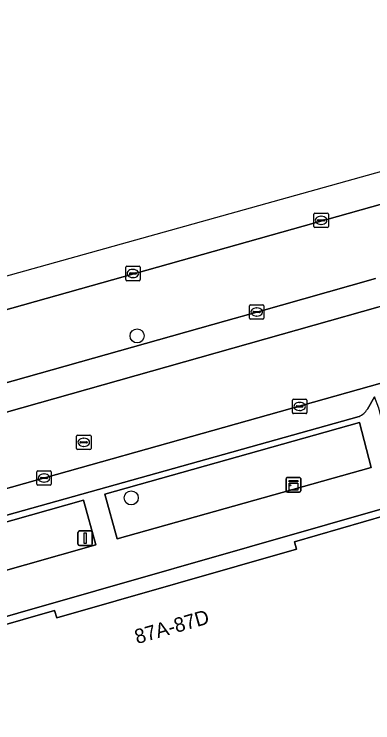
# Model space of a CAD drawing. Extents: x 159680 to 160786, y 387323 to 388340.
# Drawn here: x 159968.51 to 159993.3, y 388222.21 to 388271.18 of the extents above; entities that cross this region are included whole.
import ezdxf

# ---------------------------------------------------------------- set-up
doc = ezdxf.new("R2010")
doc.units = 0
for name, color, linetype in [('IMGEO_Berm_groen', 7, 'Continuous'), ('IMGEO_Boom', 7, 'Continuous'), ('IMGEO_Groenvoorziening', 7, 'Continuous'), ('IMGEO_Kast', 7, 'Continuous'), ('IMGEO_Kolk', 7, 'Continuous'), ('IMGEO_Pand', 7, 'Continuous'), ('IMGEO_Pand_nummerreeks', 7, 'Continuous'), ('IMGEO_Parkeervlak_open', 7, 'Continuous'), ('IMGEO_Rijbaan_lokaal_open', 7, 'Continuous'), ('IMGEO_Rijbaan_regionaal_gesloten', 7, 'Continuous'), ('IMGEO_Rioolput', 7, 'Continuous'), ('IMGEO_Verkeersbordpaal', 7, 'Continuous'), ('IMGEO_Voetpad_open', 7, 'Continuous')]:
    doc.layers.add(name, color=color, linetype=linetype)

msp = doc.modelspace()

# ---------------------------------------------------------------- linework, layer by layer
at = {"layer": 'IMGEO_Berm_groen'}
for points in [[(160022.709, 388266.163), (159948.924, 388245.417), (159919.6, 388237.172), (159920.962, 388232.427)], [(159961.96, 388244.034), (159983.15, 388250), (159985.278, 388250.601), (159993.494, 388252.918)]]:
    msp.add_lwpolyline(points, dxfattribs=at)
at = {"layer": 'IMGEO_Boom'}
for centre in [(159977.013, 388248.95), (159976.604, 388237.757)]:
    msp.add_circle(centre, 0.489, dxfattribs=at)
at = {"layer": 'IMGEO_Groenvoorziening'}
msp.add_lwpolyline([(159975.642, 388234.922), (159993.191, 388239.864), (159992.388, 388242.96), (159974.773, 388238.011)], close=True, dxfattribs=at)
msp.add_lwpolyline([(159954.818, 388229.039), (159962.971, 388231.336), (159964.414, 388231.76), (159974.169, 388234.507), (159973.301, 388237.596), (159963.511, 388234.846), (159962.139, 388234.461), (159958.142, 388233.338), (159952.787, 388231.833), (159953.361, 388229.839)], dxfattribs=at)
at = {"layer": 'IMGEO_Kast'}
for p, q in [((159987.316, 388238.237), (159987.316, 388239.078)), ((159987.316, 388239.078), (159987.316, 388238.237)), ((159987.391, 388239.162), (159988.232, 388239.162)), ((159988.232, 388239.162), (159987.391, 388239.162)), ((159988.316, 388239.087), (159988.316, 388238.246)), ((159988.316, 388238.246), (159988.316, 388239.087)), ((159988.241, 388238.162), (159987.4, 388238.162)), ((159987.4, 388238.162), (159988.241, 388238.162))]:
    msp.add_line(p, q, dxfattribs=at)
for points in [[(159987.511, 388238.952), (159988.111, 388238.952), (159988.111, 388238.867), (159987.511, 388238.867), (159987.511, 388238.952)], [(159987.511, 388238.777), (159988.111, 388238.777), (159988.111, 388238.288), (159987.511, 388238.288), (159987.511, 388238.777)]]:
    msp.add_lwpolyline(points, dxfattribs=at)
msp.add_circle((159987.595, 388238.626), 0.0377, dxfattribs=at)
for centre, start, end in [((159987.394, 388239.084), 92.4484, 184.2845), ((159987.394, 388239.084), 92.4484, 184.2845), ((159988.238, 388239.084), 2.4484, 94.2845), ((159988.238, 388239.084), 2.4484, 94.2845), ((159987.394, 388238.24), 182.4484, 274.2845), ((159987.394, 388238.24), 182.4484, 274.2845), ((159988.238, 388238.24), 272.4484, 4.2845), ((159988.238, 388238.24), 272.4484, 4.2845)]:
    msp.add_arc(centre, 0.0779, start, end, dxfattribs=at)
at = {"layer": 'IMGEO_Kolk'}
for p, q in [((159989.302, 388257.437), (159990.154, 388257.437)), ((159989.227, 388256.511), (159989.227, 388257.363)), ((159989.486, 388256.931), (159989.486, 388256.943)), ((159989.529, 388256.98), (159989.927, 388256.98)), ((159989.715, 388257.217), (159989.74, 388257.217)), ((159989.97, 388256.943), (159989.97, 388256.931)), ((159990.228, 388257.363), (159990.228, 388256.511)), ((159990.154, 388256.437), (159989.302, 388256.437)), ((159989.924, 388256.894), (159989.526, 388256.894)), ((159989.738, 388256.657), (159989.713, 388256.657)), ((159976.221, 388252.836), (159976.221, 388253.688)), ((159976.296, 388253.762), (159977.148, 388253.762)), ((159976.709, 388253.542), (159976.734, 388253.542)), ((159977.222, 388253.688), (159977.222, 388252.836)), ((159976.48, 388253.256), (159976.48, 388253.268)), ((159976.918, 388253.219), (159976.52, 388253.219)), ((159976.523, 388253.305), (159976.921, 388253.305)), ((159976.964, 388253.268), (159976.964, 388253.256)), ((159977.148, 388252.762), (159976.296, 388252.762)), ((159976.732, 388252.982), (159976.707, 388252.982)), ((159984.852, 388251.102), (159985.704, 388251.102)), ((159984.777, 388250.176), (159984.777, 388251.028)), ((159985.036, 388250.596), (159985.036, 388250.608)), ((159985.474, 388250.559), (159985.076, 388250.559)), ((159985.079, 388250.645), (159985.477, 388250.645)), ((159985.265, 388250.882), (159985.29, 388250.882)), ((159985.52, 388250.608), (159985.52, 388250.596)), ((159985.778, 388251.028), (159985.778, 388250.176)), ((159985.704, 388250.102), (159984.852, 388250.102)), ((159985.288, 388250.322), (159985.263, 388250.322)), ((159987.744, 388243.651), (159987.744, 388244.503)), ((159987.819, 388244.577), (159988.671, 388244.577)), ((159988.232, 388244.357), (159988.257, 388244.357)), ((159988.745, 388244.503), (159988.745, 388243.651)), ((159988.003, 388244.071), (159988.003, 388244.083)), ((159988.441, 388244.034), (159988.043, 388244.034)), ((159988.046, 388244.12), (159988.444, 388244.12)), ((159988.255, 388243.797), (159988.23, 388243.797)), ((159988.487, 388244.083), (159988.487, 388244.071)), ((159988.671, 388243.577), (159987.819, 388243.577)), ((159970.077, 388238.702), (159970.077, 388239.554)), ((159970.152, 388239.628), (159971.004, 388239.628)), ((159970.565, 388239.408), (159970.59, 388239.408)), ((159971.078, 388239.554), (159971.078, 388238.702)), ((159970.336, 388239.122), (159970.336, 388239.134)), ((159970.774, 388239.085), (159970.376, 388239.085)), ((159970.379, 388239.171), (159970.777, 388239.171)), ((159970.588, 388238.848), (159970.563, 388238.848)), ((159970.82, 388239.134), (159970.82, 388239.122)), ((159971.004, 388238.628), (159970.152, 388238.628))]:
    msp.add_line(p, q, dxfattribs=at)
for points in [[(159989.302, 388257.437), (159990.154, 388257.437)], [(159989.227, 388256.511), (159989.227, 388257.363)], [(159990.228, 388257.363), (159990.228, 388256.511)], [(159990.154, 388256.437), (159989.302, 388256.437)], [(159976.221, 388252.836), (159976.221, 388253.688)], [(159976.296, 388253.762), (159977.148, 388253.762)], [(159977.222, 388253.688), (159977.222, 388252.836)], [(159977.148, 388252.762), (159976.296, 388252.762)], [(159984.852, 388251.102), (159985.704, 388251.102)], [(159984.777, 388250.176), (159984.777, 388251.028)], [(159985.778, 388251.028), (159985.778, 388250.176)], [(159985.704, 388250.102), (159984.852, 388250.102)], [(159987.744, 388243.651), (159987.744, 388244.503)], [(159987.819, 388244.577), (159988.671, 388244.577)], [(159988.745, 388244.503), (159988.745, 388243.651)], [(159988.671, 388243.577), (159987.819, 388243.577)], [(159970.077, 388238.702), (159970.077, 388239.554)], [(159970.152, 388239.628), (159971.004, 388239.628)], [(159971.078, 388239.554), (159971.078, 388238.702)], [(159971.004, 388238.628), (159970.152, 388238.628)]]:
    msp.add_lwpolyline(points, dxfattribs=at)
for centre, radius, start, end in [((159989.304, 388257.361), 0.0765, 91.552, 178.448), ((159989.304, 388257.361), 0.0765, 91.552, 178.448), ((159990.152, 388257.361), 0.0765, 1.552, 88.448), ((159990.152, 388257.361), 0.0765, 1.552, 88.448), ((159989.526, 388256.94), 0.0403, 85.8775, 175.7526), ((159989.523, 388256.93), 0.0366, 178.938, 274.7102), ((159989.927, 388256.937), 0.043, 264.8664, 352.4533), ((159989.931, 388256.942), 0.0386, 1.7309, 96.639), ((159989.304, 388256.513), 0.0765, 181.552, 268.448), ((159989.304, 388256.513), 0.0765, 181.552, 268.448), ((159990.152, 388256.513), 0.0765, 271.552, 358.448), ((159990.152, 388256.513), 0.0765, 271.552, 358.448), ((159976.298, 388253.686), 0.0765, 91.552, 178.448), ((159976.298, 388253.686), 0.0765, 91.552, 178.448), ((159977.146, 388253.686), 0.0765, 1.552, 88.448), ((159977.146, 388253.686), 0.0765, 1.552, 88.448), ((159976.52, 388253.265), 0.0403, 85.8775, 175.7526), ((159976.517, 388253.255), 0.0366, 178.938, 274.7102), ((159976.921, 388253.262), 0.043, 264.8664, 352.4533), ((159976.925, 388253.267), 0.0386, 1.7309, 96.639), ((159976.298, 388252.838), 0.0765, 181.552, 268.448), ((159976.298, 388252.838), 0.0765, 181.552, 268.448), ((159977.146, 388252.838), 0.0765, 271.552, 358.448), ((159977.146, 388252.838), 0.0765, 271.552, 358.448), ((159984.854, 388251.026), 0.0765, 91.552, 178.448), ((159984.854, 388251.026), 0.0765, 91.552, 178.448), ((159985.702, 388251.026), 0.0765, 1.552, 88.448), ((159985.702, 388251.026), 0.0765, 1.552, 88.448), ((159985.076, 388250.605), 0.0403, 85.8775, 175.7526), ((159985.073, 388250.595), 0.0366, 178.938, 274.7102), ((159985.477, 388250.602), 0.043, 264.8664, 352.4533), ((159985.481, 388250.607), 0.0386, 1.7309, 96.639), ((159984.854, 388250.178), 0.0765, 181.552, 268.448), ((159984.854, 388250.178), 0.0765, 181.552, 268.448), ((159985.702, 388250.178), 0.0765, 271.552, 358.448), ((159985.702, 388250.178), 0.0765, 271.552, 358.448), ((159987.821, 388244.501), 0.0765, 91.552, 178.448), ((159987.821, 388244.501), 0.0765, 91.552, 178.448), ((159988.669, 388244.501), 0.0765, 1.552, 88.448), ((159988.669, 388244.501), 0.0765, 1.552, 88.448), ((159988.043, 388244.08), 0.0403, 85.8775, 175.7526), ((159988.04, 388244.07), 0.0366, 178.938, 274.7102), ((159988.444, 388244.077), 0.043, 264.8664, 352.4533), ((159988.448, 388244.082), 0.0386, 1.7309, 96.639), ((159987.821, 388243.653), 0.0765, 181.552, 268.448), ((159987.821, 388243.653), 0.0765, 181.552, 268.448), ((159988.669, 388243.653), 0.0765, 271.552, 358.448), ((159988.669, 388243.653), 0.0765, 271.552, 358.448), ((159970.154, 388239.552), 0.0765, 91.552, 178.448), ((159970.154, 388239.552), 0.0765, 91.552, 178.448), ((159971.002, 388239.552), 0.0765, 1.552, 88.448), ((159971.002, 388239.552), 0.0765, 1.552, 88.448), ((159970.376, 388239.131), 0.0403, 85.8775, 175.7526), ((159970.373, 388239.121), 0.0366, 178.938, 274.7102), ((159970.777, 388239.128), 0.043, 264.8664, 352.4533), ((159970.781, 388239.133), 0.0386, 1.7309, 96.639), ((159970.154, 388238.704), 0.0765, 181.552, 268.448), ((159970.154, 388238.704), 0.0765, 181.552, 268.448), ((159971.002, 388238.704), 0.0765, 271.552, 358.448), ((159971.002, 388238.704), 0.0765, 271.552, 358.448)]:
    msp.add_arc(centre, radius, start, end, dxfattribs=at)
for centre, major_axis, ratio, start_param, end_param in [((159989.714, 388256.937), (-0.387, 0.002), 0.722429, 4.712389, 7.853982), ((159989.739, 388256.937), (-0.39, 0.002), 0.717154, 1.570796, 4.712389), ((159976.708, 388253.262), (-0.387, 0.002), 0.722429, 4.712389, 7.853982), ((159976.733, 388253.262), (-0.39, 0.002), 0.717154, 1.570796, 4.712389), ((159985.264, 388250.602), (-0.387, 0.002), 0.722429, 4.712389, 7.853982), ((159985.289, 388250.602), (-0.39, 0.002), 0.717154, 1.570796, 4.712389), ((159988.231, 388244.077), (-0.387, 0.002), 0.722429, 4.712389, 7.853982), ((159988.256, 388244.077), (-0.39, 0.002), 0.717154, 1.570796, 4.712389), ((159970.564, 388239.128), (-0.387, 0.002), 0.722429, 4.712389, 7.853982), ((159970.589, 388239.128), (-0.39, 0.002), 0.717154, 1.570796, 4.712389)]:
    msp.add_ellipse(centre, major_axis=major_axis, ratio=ratio, start_param=start_param, end_param=end_param, dxfattribs=at)
at = {"layer": 'IMGEO_Pand'}
msp.add_lwpolyline([(159996.387, 388237.706), (159995.562, 388237.47), (159996.1, 388235.596), (159994.64, 388235.177), (159994.246, 388236.552), (159987.883, 388234.729), (159988.029, 388234.22), (159971.457, 388229.469), (159971.311, 388229.979), (159964.946, 388228.16), (159965.342, 388226.776), (159963.891, 388226.361), (159963.353, 388228.241), (159962.495, 388227.995), (159966.388, 388214.227), (159969.283, 388203.991), (160000, 388212.678), (160002.958, 388213.515), (160000.28, 388222.994), (160000.662, 388223.107), (160000, 388225.48), (159996.574, 388237.76)], close=True, dxfattribs=at)
at = {"layer": 'IMGEO_Parkeervlak_open'}
for points in [[(160038.617, 388258.278), (160009.184, 388250), (160000, 388247.417), (159952.178, 388233.968), (159948.035, 388232.803), (159858.217, 388207.473), (159858.303, 388207.163), (159858.874, 388207.325)], [(159993.494, 388252.918), (159985.278, 388250.601), (159983.15, 388250), (159961.96, 388244.034)], [(159958.999, 388241.151), (159990.313, 388250), (159997.143, 388251.93)], [(159992.928, 388243.891), (159993.415, 388244.742)], [(159956.659, 388233.393), (159958.021, 388233.781), (159992.349, 388243.389)]]:
    msp.add_lwpolyline(points, dxfattribs=at)
msp.add_arc((159991.835, 388244.567), 1.285, 293.5743, 328.277, dxfattribs=at)
at = {"layer": 'IMGEO_Rijbaan_lokaal_open'}
for points in [[(160065.679, 388271.181), (160059.703, 388269.388), (160059.684, 388269.382), (160059.559, 388269.345), (160059.184, 388269.232), (160056.409, 388268.33), (160056.336, 388268.307), (160056.249, 388268.278), (160056.189, 388268.259), (160056.162, 388268.251), (160056.034, 388268.216), (160051.998, 388267.104), (160029.685, 388260.955), (160029.2, 388260.898), (160024.635, 388259.633), (160022.355, 388259.004), (160019.237, 388258.122), (160000, 388252.717), (159997.692, 388252.069), (159997.143, 388251.93), (159990.313, 388250), (159958.999, 388241.151)], [(159948.035, 388232.803), (159952.178, 388233.968), (160000, 388247.417), (160009.184, 388250), (160038.617, 388258.278), (160038.735, 388258.311), (160039.171, 388258.474), (160046.952, 388260.666), (160055.779, 388263.153), (160060.574, 388264.522), (160068.797, 388266.853)]]:
    msp.add_lwpolyline(points, dxfattribs=at)
at = {"layer": 'IMGEO_Rijbaan_regionaal_gesloten'}
msp.add_lwpolyline([(159702.179, 388176.035), (159702.945, 388176.248), (159704.075, 388176.561), (159705.928, 388177.01), (159716.247, 388179.993), (159919.6, 388237.172), (159948.924, 388245.417), (160022.709, 388266.163), (160022.114, 388268.189), (159861.579, 388223.398), (159698.928, 388178.017)], dxfattribs=at)
at = {"layer": 'IMGEO_Rioolput'}
for p, q in [((159972.823, 388241.171), (159972.823, 388242.023)), ((159972.898, 388242.097), (159973.75, 388242.097)), ((159973.311, 388241.877), (159973.336, 388241.877)), ((159973.824, 388242.023), (159973.824, 388241.171)), ((159973.082, 388241.591), (159973.082, 388241.603)), ((159973.52, 388241.554), (159973.122, 388241.554)), ((159973.125, 388241.64), (159973.523, 388241.64)), ((159973.334, 388241.317), (159973.309, 388241.317)), ((159973.566, 388241.603), (159973.566, 388241.591)), ((159973.75, 388241.097), (159972.898, 388241.097))]:
    msp.add_line(p, q, dxfattribs=at)
for points in [[(159972.823, 388241.171), (159972.823, 388242.023)], [(159972.898, 388242.097), (159973.75, 388242.097)], [(159973.824, 388242.023), (159973.824, 388241.171)], [(159973.75, 388241.097), (159972.898, 388241.097)]]:
    msp.add_lwpolyline(points, dxfattribs=at)
for centre, radius, start, end in [((159972.9, 388242.021), 0.0765, 91.552, 178.448), ((159972.9, 388242.021), 0.0765, 91.552, 178.448), ((159973.748, 388242.021), 0.0765, 1.552, 88.448), ((159973.748, 388242.021), 0.0765, 1.552, 88.448), ((159973.122, 388241.6), 0.0403, 85.8775, 175.7526), ((159973.119, 388241.59), 0.0366, 178.938, 274.7102), ((159973.523, 388241.597), 0.043, 264.8664, 352.4533), ((159973.527, 388241.602), 0.0386, 1.7309, 96.639), ((159972.9, 388241.173), 0.0765, 181.552, 268.448), ((159972.9, 388241.173), 0.0765, 181.552, 268.448), ((159973.748, 388241.173), 0.0765, 271.552, 358.448), ((159973.748, 388241.173), 0.0765, 271.552, 358.448)]:
    msp.add_arc(centre, radius, start, end, dxfattribs=at)
for centre, major_axis, ratio, start_param, end_param in [((159973.31, 388241.597), (-0.387, 0.002), 0.722429, 4.712389, 7.853982), ((159973.335, 388241.597), (-0.39, 0.002), 0.717154, 1.570796, 4.712389)]:
    msp.add_ellipse(centre, major_axis=major_axis, ratio=ratio, start_param=start_param, end_param=end_param, dxfattribs=at)
at = {"layer": 'IMGEO_Verkeersbordpaal'}
for p, q in [((159972.92, 388234.569), (159972.92, 388235.369)), ((159972.92, 388235.369), (159972.92, 388234.569)), ((159973.02, 388235.469), (159973.81, 388235.469)), ((159973.81, 388235.469), (159973.02, 388235.469)), ((159973.91, 388235.369), (159973.91, 388234.569)), ((159973.91, 388234.569), (159973.91, 388235.369)), ((159973.81, 388234.469), (159973.02, 388234.469)), ((159973.02, 388234.469), (159973.81, 388234.469))]:
    msp.add_line(p, q, dxfattribs=at)
msp.add_lwpolyline([(159973.34, 388235.344), (159973.49, 388235.344), (159973.49, 388234.594), (159973.34, 388234.594), (159973.34, 388235.344)], dxfattribs=at)
for centre, start, end in [((159973.02, 388235.369), 90, 180), ((159973.02, 388235.369), 90, 180), ((159973.81, 388235.369), 0, 90), ((159973.81, 388235.369), 360, 90), ((159973.02, 388234.569), 180, 270), ((159973.02, 388234.569), 180, 270), ((159973.81, 388234.569), 270, 0), ((159973.81, 388234.569), 270, 0)]:
    msp.add_arc(centre, 0.1, start, end, dxfattribs=at)
at = {"layer": 'IMGEO_Voetpad_open'}
for points in [[(160010.211, 388244.737), (160000, 388241.824), (159994.636, 388240.36), (159993.71, 388243.961), (159993.415, 388244.742), (159992.928, 388243.891)], [(159992.349, 388243.389), (159958.021, 388233.781), (159958.142, 388233.338), (159962.139, 388234.461), (159963.511, 388234.846), (159973.301, 388237.596), (159974.169, 388234.507), (159964.414, 388231.76), (159962.971, 388231.336), (159954.818, 388229.039)], [(159963.353, 388228.241), (159995.562, 388237.47)]]:
    msp.add_lwpolyline(points, dxfattribs=at)
for points in [[(159974.773, 388238.011), (159992.388, 388242.96), (159993.191, 388239.864), (159975.642, 388234.922)], [(159963.353, 388228.241), (159963.891, 388226.361), (159965.342, 388226.776), (159964.946, 388228.16), (159971.311, 388229.979), (159971.457, 388229.469), (159988.029, 388234.22), (159987.883, 388234.729), (159994.246, 388236.552), (159994.64, 388235.177), (159996.1, 388235.596), (159995.562, 388237.47)]]:
    msp.add_lwpolyline(points, close=True, dxfattribs=at)
msp.add_arc((159991.835, 388244.567), 1.285, 293.5743, 328.277, dxfattribs=at)

# ---------------------------------------------------------------- texts
at = {"layer": 'IMGEO_Pand_nummerreeks'}
msp.add_text('87A-87D', height=1, rotation=15.997, dxfattribs=at).set_placement((159977.007, 388227.648))

doc.saveas('drawing.dxf')
